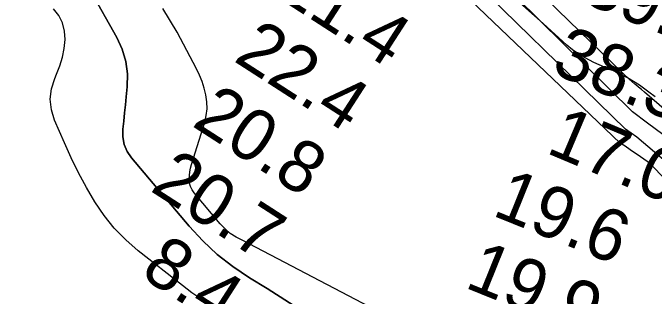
# Model space of a CAD drawing. Extents: x 3161615 to 3199515, y 867541 to 892976.
# Drawn here: x 3187887 to 3188718, y 884596 to 884964 of the extents above; entities that cross this region are included whole.
import ezdxf

# ---------------------------------------------------------------- set-up
doc = ezdxf.new("R2010")
doc.units = 0
for name, color, linetype in [('V-RIVR-RANG', 7, 'Continuous'), ('V-SITE-VEGE', 7, 'Continuous'), ('V-TOPO-DPTH', 7, 'Continuous'), ('V-TOPO-MAJR', 7, 'Continuous'), ('V-TOPO-MINR', 7, 'Continuous'), ('V-TOPO-WATR', 7, 'Continuous')]:
    doc.layers.add(name, color=color, linetype=linetype)

msp = doc.modelspace()

# ---------------------------------------------------------------- linework, layer by layer
at = {"layer": 'V-SITE-VEGE'}
for points in [[(3188698.770000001, 884869.753999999), (3188690.970000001, 884874.3949999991), (3188683.169000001, 884879.422999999), (3188662.504000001, 884889.4639999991), (3188653.540000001, 884892.930999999), (3188639.897000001, 884899.1039999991), (3188622.736000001, 884908.3809999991), (3188612.201000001, 884915.7359999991), (3188604.7860000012, 884921.5439999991), (3188574.324000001, 884949.836999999), (3188536.446000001, 884983.550999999)], [(3188719.064000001, 884854.653999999), (3188710.872000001, 884860.459999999), (3188698.770000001, 884869.753999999)]]:
    msp.add_lwpolyline(points, dxfattribs=at)
at = {"layer": 'V-TOPO-DPTH'}
for points in [[(3188966.9599515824, 884495.8468844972), (3188713.209532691, 884767.6112462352), (3188700.3672979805, 884776.9822169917), (3188686.997485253, 884786.0406134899), (3188680.447306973, 884790.4157909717), (3188673.8595591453, 884794.7328044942), (3188422.222025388, 885035.6437415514), (3188415.6565481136, 885045.7708776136), (3188408.646622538, 885055.5554641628), (3188400.9700245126, 885064.8262264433), (3188392.848978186, 885073.7544392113), (3188271.4674809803, 885198.1525539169), (3188235.302437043, 885234.0876582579), (3188198.424560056, 885269.2516671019), (3188160.4774334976, 885303.2590326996), (3188121.8174738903, 885336.4953028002), (3188105.6917756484, 885349.930722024), (3188103.910181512, 885351.4150896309), (3188088.3011384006, 885332.3616437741), (3188089.730426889, 885330.8603726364)], [(3187987.971354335, 884992.6200014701), (3188022.237722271, 884931.5166853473), (3188029.012944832, 884916.276462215), (3188033.8319344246, 884900.6253837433), (3188035.716574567, 884884.3580222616), (3188035.6449817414, 884867.679805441), (3188034.3830184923, 884854.7191293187), (3188033.3319323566, 884844.1911320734), (3188032.246548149, 884833.6667567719), (3188031.109716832, 884823.1478143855), (3188029.938587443, 884812.6324939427), (3188030.0626922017, 884802.518761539), (3188031.721075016, 884792.8683134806), (3188035.6808749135, 884783.9127919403), (3188041.1749528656, 884775.4205547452), (3188115.630009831, 884686.9996111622), (3188133.289345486, 884667.9934542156), (3188152.038249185, 884650.2575260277), (3188172.42150495, 884634.4269409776), (3188193.894328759, 884619.8665846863), (3188216.709870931, 884605.9708686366), (3188519.453668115, 884411.6866419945)], [(3187987.971354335, 884992.6200014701), (3188022.237722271, 884931.5166853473), (3188029.012944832, 884916.276462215), (3188033.8319344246, 884900.6253837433), (3188035.716574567, 884884.3580222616), (3188035.6449817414, 884867.679805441), (3188034.3830184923, 884854.7191293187), (3188033.3319323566, 884844.1911320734), (3188032.246548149, 884833.6667567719), (3188031.109716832, 884823.1478143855), (3188029.938587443, 884812.6324939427), (3188030.0626922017, 884802.518761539), (3188031.721075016, 884792.8683134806), (3188035.6808749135, 884783.9127919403), (3188041.1749528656, 884775.4205547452), (3188115.630009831, 884686.9996111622), (3188133.289345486, 884667.9934542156), (3188152.038249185, 884650.2575260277), (3188172.42150495, 884634.4269409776), (3188193.894328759, 884619.8665846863), (3188216.709870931, 884605.9708686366), (3188519.453668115, 884411.6866419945)]]:
    msp.add_lwpolyline(points, dxfattribs=at)
at = {"layer": 'V-TOPO-MAJR'}
msp.add_lwpolyline([(3188987.7356446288, 884616.3803090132), (3188705.404885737, 884860.7982655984), (3188701.5900424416, 884863.9325514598), (3188697.780340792, 884867.0730849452), (3188693.974066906, 884870.2177835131), (3188692.74272725, 884871.2368006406), (3188689.1196856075, 884874.3123571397), (3188685.549706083, 884877.4468433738), (3188682.059319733, 884880.6697242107), (3188678.6219955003, 884883.9515347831), (3188675.2230500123, 884887.2760950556), (3188671.8221370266, 884890.5986396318), (3188668.418272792, 884893.9181606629), (3188665.0124410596, 884897.2356659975), (3188462.686415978, 885094.1394746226)], dxfattribs=at)
at = {"layer": 'V-TOPO-MINR'}
for points in [[(3188728.9301513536, 884805.5892530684), (3188709.463329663, 884820.3207546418), (3188689.9496902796, 884834.9896635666), (3188479.691104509, 885043.1394351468), (3188456.990841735, 885067.9368107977), (3188433.9644085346, 885092.4211780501), (3188410.4487196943, 885116.4360327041), (3188386.606860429, 885140.1378789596), (3188362.2649500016, 885163.3222446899), (3188337.583185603, 885186.1303859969), (3188312.391640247, 885208.3741906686), (3188286.8602409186, 885230.241770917), (3188099.9409023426, 885386.7055779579), (3188078.5596200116, 885403.9036597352), (3188056.756556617, 885420.5254743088), (3188034.3208216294, 885436.2828880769), (3188011.463305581, 885451.4640346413), (3187851.7279822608, 885553.1117708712)], [(3188966.9599515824, 884495.8468844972), (3188713.209532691, 884767.6112462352), (3188700.3672979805, 884776.9822169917), (3188686.997485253, 884786.0406134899), (3188680.447306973, 884790.4157909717), (3188673.8595591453, 884794.7328044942), (3188422.222025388, 885035.6437415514), (3188415.6565481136, 885045.7708776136), (3188408.646622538, 885055.5554641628), (3188400.9700245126, 885064.8262264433), (3188392.848978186, 885073.7544392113), (3188271.4674809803, 885198.1525539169), (3188235.302437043, 885234.0876582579), (3188198.424560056, 885269.2516671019), (3188160.4774334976, 885303.2590326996), (3188121.8174738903, 885336.4953028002), (3188066.6057734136, 885382.4959367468), (3188054.766160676, 885391.7848442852), (3188042.59626309, 885400.5877145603), (3188029.930938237, 885408.6615289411), (3188016.9353285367, 885416.2493060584), (3187951.5014422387, 885451.9188883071), (3187921.0612063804, 885466.1536927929), (3187889.8288014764, 885477.7823494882)], [(3188969.94160996, 884568.7724643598), (3188695.296926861, 884802.4956544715), (3188680.946894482, 884812.5286963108), (3188451.678218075, 885036.7936678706), (3188436.764587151, 885055.7210637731), (3188421.344513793, 885074.2077413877), (3188405.1647767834, 885092.0333415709), (3188388.4785973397, 885109.4182234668), (3188345.131948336, 885152.7279189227), (3188305.8740325, 885190.8675255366), (3188265.9279841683, 885228.2508514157), (3188224.9497370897, 885264.4997561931), (3188183.283357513, 885299.9923802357), (3188081.246776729, 885384.4702279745), (3188065.1378967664, 885397.040124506), (3188048.5886844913, 885408.9598739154), (3188031.3789737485, 885419.9044026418), (3188013.7289306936, 885430.1987842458), (3187921.9803652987, 885480.2136989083)], [(3188132.2715789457, 884591.9380299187), (3188125.8125942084, 884596.1756850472), (3188119.4444898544, 884600.5416494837), (3188113.2127060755, 884605.1000778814), (3188107.0718026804, 884609.7868155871), (3188049.796066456, 884654.9009704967), (3188033.7339993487, 884669.0348087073), (3188018.823440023, 884684.1851398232), (3188005.64014237, 884700.8602102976), (3187993.6083524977, 884718.5517736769), (3187982.8500638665, 884737.2256339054), (3187972.604682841, 884756.1637880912), (3187963.128663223, 884775.4983832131), (3187954.165551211, 884795.0972722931), (3187941.523043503, 884824.2793613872), (3187937.6019478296, 884837.8397283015), (3187935.94483191, 884851.3932659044), (3187937.6836856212, 884864.9365595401), (3187941.6865190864, 884878.4730238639), (3187944.204476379, 884884.1902940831), (3187948.2972029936, 884895.0098661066), (3187951.6008870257, 884906.0212585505), (3187953.721007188, 884917.3203816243), (3187955.052084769, 884928.8113251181), (3187954.3111457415, 884939.9084063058), (3187951.8802156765, 884950.3806872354), (3187946.9142990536, 884959.9157677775), (3187940.2583913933, 884968.8260480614)], [(3188551.096905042, 884476.3053333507), (3188184.5289185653, 884668.5351453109), (3188176.54321917, 884672.7165054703), (3188169.04772003, 884677.5535588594), (3188162.287521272, 884683.3741520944), (3188156.0175227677, 884689.8504385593), (3188122.1646330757, 884730.0535195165), (3188119.483814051, 884734.0351544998), (3188117.4217374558, 884738.2426910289), (3188116.287774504, 884742.7890798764), (3188115.772553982, 884747.5613702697), (3188115.997027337, 884752.4867563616), (3188116.5167980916, 884757.3669770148), (3188117.479514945, 884762.1794495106), (3188118.7375291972, 884766.9467565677), (3188135.903198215, 884821.699090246), (3188137.910331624, 884830.4452362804), (3188139.0035580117, 884839.233636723), (3188138.7259238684, 884848.0854187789), (3188137.5343827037, 884856.9794552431), (3188135.261016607, 884865.7768540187), (3188132.518578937, 884874.4034677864), (3188129.072533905, 884882.7739040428), (3188125.1574173, 884890.973555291), (3188100.0462660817, 884938.4009566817), (3188081.850450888, 884969.1576882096)]]:
    msp.add_lwpolyline(points, dxfattribs=at)
at = {"layer": 'V-TOPO-WATR'}
msp.add_lwpolyline([(3188519.453668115, 884411.6866419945), (3188216.709870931, 884605.9708686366), (3188193.894328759, 884619.8665846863), (3188172.42150495, 884634.4269409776), (3188152.038249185, 884650.2575260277), (3188133.289345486, 884667.9934542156), (3188115.630009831, 884686.9996111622), (3188041.1749528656, 884775.4205547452), (3188035.6808749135, 884783.9127919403), (3188031.721075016, 884792.8683134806), (3188030.0626922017, 884802.518761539), (3188029.938587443, 884812.6324939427), (3188031.109716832, 884823.1478143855), (3188032.246548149, 884833.6667567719), (3188033.3319323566, 884844.1911320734), (3188034.3830184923, 884854.7191293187), (3188035.6449817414, 884867.679805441), (3188035.716574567, 884884.3580222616), (3188033.8319344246, 884900.6253837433), (3188029.012944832, 884916.276462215), (3188022.237722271, 884931.5166853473), (3187987.971354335, 884992.6200014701)], dxfattribs=at)

# ---------------------------------------------------------------- texts
at = {"layer": 'V-RIVR-RANG'}
for s, height, rotation, p in [('21.4', 66.99999999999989, 327.15832571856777, (3188225.778176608, 884986.0589721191)), ('39.1', 67.00000000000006, 338.04832571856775, (3188621.9958607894, 884978.3445568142)), ('22.4', 66.99999999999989, 327.15832571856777, (3188171.752176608, 884901.9089721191)), ('38.3', 67.00000000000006, 338.04832571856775, (3188582.635962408, 884886.3920219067)), ('20.8', 66.99999999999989, 327.15832571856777, (3188117.7261766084, 884817.7599721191)), ('17.0', 67, 337.13666666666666, (3188576.330121, 884782.5878733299)), ('20.7', 66.99999999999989, 327.15832571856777, (3188063.7001766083, 884733.6099721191)), ('19.6', 67.00000000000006, 338.04832571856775, (3188506.607374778, 884701.4022725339)), ('8.4', 67, 327.29083333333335, (3188050.8735034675, 884622.6748044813)), ('19.9', 67.00000000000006, 338.04832571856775, (3188470.9173070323, 884607.9696291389))]:
    msp.add_text(s, height=height, rotation=rotation, dxfattribs=at).set_placement(p)

doc.saveas('drawing.dxf')
